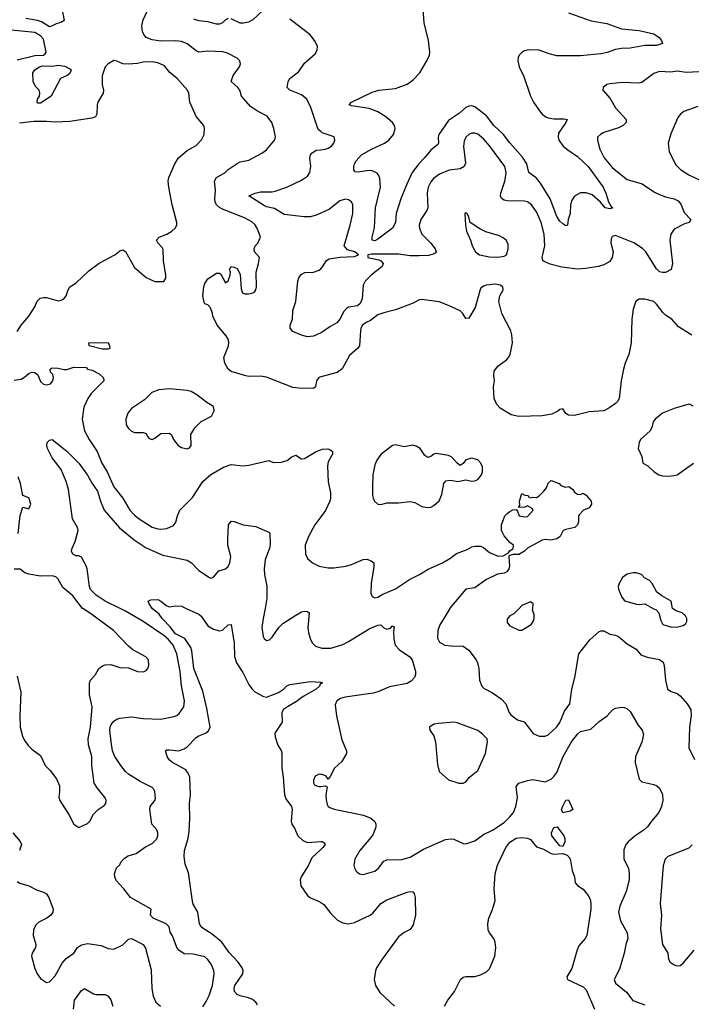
# Model space of a CAD drawing. Header units: inches. Extents: x 2001573 to 2220545, y 644482 to 846830.
# Tile 354 of 656: x 2077948 to 2082527, y 737302 to 744011. Entities that reach past the tile are written whole.
import ezdxf

# ---------------------------------------------------------------- set-up
doc = ezdxf.new("R2010")
doc.units = ezdxf.units.IN
doc.header["$MEASUREMENT"] = 0
for name, color, linetype in [('C0773', 7, 'Continuous'), ('C0774', 7, 'Continuous'), ('C0783', 7, 'Continuous'), ('C0784', 7, 'Continuous')]:
    doc.layers.add(name, color=color, linetype=linetype)

msp = doc.modelspace()

# ---------------------------------------------------------------- linework, layer by layer
at = {"layer": 'C0773', "color": 5}
for points, elevation in [([(2077930, 739538.9), (2077956.2, 739430), (2077947.9, 739267.9), (2077951.6, 739190), (2077965.7, 739130), (2077979.9, 739099.9), (2078005.2, 739065.2), (2078030, 739041.3), (2078090, 738998), (2078120.3, 738930), (2078155.8, 738895.8), (2078199.1, 738839.1), (2078218, 738790), (2078219.3, 738750), (2078214.4, 738714.4), (2078221, 738690), (2078284.9, 738590), (2078317.3, 738530), (2078350, 738506.8), (2078410, 738534.8), (2078425.2, 738550), (2078450, 738598), (2078482, 738630), (2078522.9, 738657.1), (2078534.5, 738670), (2078536.9, 738690), (2078529.6, 738710), (2078476.4, 738776.4), (2078456.3, 738810), (2078438.8, 738930), (2078440.2, 738990), (2078416.8, 739070), (2078413.5, 739110), (2078429.8, 739190), (2078441, 739330), (2078423.5, 739410), (2078423.1, 739490), (2078431.2, 739510), (2078464, 739550), (2078487.8, 739590), (2078511.1, 739608.9), (2078530, 739615.3), (2078570, 739616.4), (2078630, 739597.1), (2078690, 739594), (2078750, 739570.6), (2078791.6, 739568.4), (2078810, 739576), (2078821.2, 739590), (2078829.2, 739610), (2078825.2, 739650), (2078808.7, 739670), (2078718, 739718), (2078690, 739742), (2078587.8, 739850), (2078430, 739965.4), (2078378.3, 739998.3), (2078376.9, 740000)], 460), ([(2079195.2, 737284.8), (2079219.5, 737320.5), (2079238.8, 737361.2), (2079261.8, 737430), (2079274.2, 737510), (2079272, 737532), (2079255.3, 737570), (2079230, 737608), (2079210, 737626), (2079130, 737642.8), (2079070, 737645), (2079032.4, 737670), (2079019.8, 737690), (2078990, 737769.5), (2078973.9, 737793.9), (2078965.7, 737830), (2078946.3, 737850), (2078857.6, 737890), (2078838.4, 737910), (2078844, 737950), (2078703.7, 738030), (2078657.6, 738090), (2078606.2, 738146.2), (2078597, 738170), (2078595.1, 738190), (2078607.5, 738232.5), (2078630, 738253.4), (2078637.7, 738270), (2078661.3, 738298.7), (2078686.8, 738313.2), (2078742.3, 738330), (2078805.8, 738374.2), (2078850, 738397.8), (2078882.3, 738430), (2078889.7, 738450), (2078889.7, 738469.7), (2078881.6, 738490), (2078848, 738530), (2078835.8, 738630), (2078836.9, 738650), (2078868, 738690), (2078873.6, 738706.4), (2078870, 738752.3), (2078860.5, 738770), (2078850, 738778.5), (2078770, 738820.3), (2078690, 738871.2), (2078669.3, 738889.3), (2078636.4, 738930), (2078597.4, 738990), (2078581.5, 739030), (2078571, 739090), (2078563, 739170), (2078564.9, 739190), (2078572, 739208), (2078590, 739231.6), (2078610, 739246), (2078630, 739252.8), (2078710, 739260.3), (2078790, 739249.2), (2078910, 739245.4), (2078997.7, 739262.3), (2079018, 739270), (2079035.8, 739284.2), (2079066.9, 739330), (2079072, 739370), (2079051.6, 739471.7), (2079041.6, 739570), (2079019, 739690), (2078994.8, 739750), (2078960.4, 739790), (2078930, 739816), (2078790, 739911.1), (2078670, 739981.5), (2078632.4, 740000)], 440), ([(2079570, 737299.6), (2079557.4, 737317.4), (2079535.2, 737335.2), (2079507.2, 737347.1), (2079450, 737359.2), (2079430, 737367.8), (2079411.3, 737390), (2079409.2, 737410), (2079415.5, 737430), (2079468.9, 737510), (2079470.7, 737530), (2079464.6, 737550), (2079437.8, 737590), (2079375.9, 737655.9), (2079326.5, 737726.5), (2079259.7, 737779.7), (2079199.2, 737819.2), (2079186, 737830), (2079173, 737850), (2079161.3, 737930), (2079130, 737984.5), (2079124.9, 738004.9), (2079097.7, 738197.7), (2079076.4, 738256.4), (2079069.2, 738310), (2079070.9, 738350), (2079094.6, 738425.4), (2079102.4, 738477.6), (2079108.2, 738570), (2079104.6, 738670), (2079113, 738730), (2079106.6, 738850), (2079097, 738877), (2079080.4, 738900.4), (2078988.8, 738948.8), (2078967.4, 738967.4), (2078953.6, 738990), (2078942.7, 739030), (2078950, 739035.5), (2078970, 739037), (2079030, 739028.4), (2079070, 739041.8), (2079090, 739057.2), (2079150, 739120.1), (2079168.1, 739131.9), (2079215.1, 739150), (2079235.6, 739164.4), (2079245.6, 739190), (2079223.1, 739316.9), (2079195.7, 739435.7), (2079135.3, 739590), (2079121, 739710), (2079113.8, 739733.8), (2079074, 739794), (2079010, 739827.6), (2078973.6, 739873.6), (2078919.9, 739930), (2078899.6, 739959.6), (2078850, 739999.7), (2078849.8, 740000)], 420), ([(2079082.1, 740000), (2079170, 739960.5), (2079186, 739946), (2079230, 739881.3), (2079270, 739857.4), (2079310, 739848), (2079329.6, 739850.4), (2079370, 739887.3), (2079390, 739890.8), (2079410, 739762), (2079411.9, 739671.9), (2079424.9, 739630), (2079470, 739563.8), (2079510, 739480.5), (2079530, 739452.4), (2079550, 739432.2), (2079610, 739399.1), (2079630, 739394.9), (2079712.8, 739427.2), (2079747, 739450), (2079770, 739472.7), (2079790, 739481.3), (2079930, 739501.3), (2079998, 739498), (2080000, 739497.1)], 420), ([(2079620.4, 740000), (2079606.5, 739930), (2079599.5, 739870), (2079607.7, 739807.7), (2079614.4, 739794.4), (2079630, 739782), (2079650, 739785.5), (2079670, 739803), (2079714.3, 739870), (2079742.6, 739897.4), (2079830, 739954.6), (2079870, 739975.3), (2079890, 739980.4), (2079910, 739979.1), (2079920.7, 739970), (2079913, 739867), (2079916.1, 739836.1), (2079930, 739787.3), (2079943.4, 739763.4), (2079963.4, 739743.4), (2080000, 739731)], 440), ([(2080000, 739485.6), (2079996.3, 739483.7), (2079992.4, 739470), (2079970, 739448.9), (2079880.8, 739399.2), (2079835.2, 739364.8), (2079772.7, 739330), (2079747.2, 739310), (2079735.4, 739290), (2079736.3, 739223.7), (2079688, 739150), (2079690, 739124.7), (2079707.1, 739067.1), (2079730, 739031), (2079734.9, 739014.9), (2079734.1, 738914.1), (2079744.9, 738850), (2079752.1, 738730), (2079761.9, 738701.9), (2079800.5, 738650), (2079806.4, 738630), (2079799.3, 738550), (2079803.6, 738530), (2079821.6, 738501.6), (2079843.5, 738450), (2079877.5, 738417.5), (2079910, 738404.7), (2080000, 738411)], 420), ([(2080000, 738869.1), (2079990, 738869.9), (2079962.8, 738857.2), (2079951.3, 738830), (2079951.7, 738811.7), (2079958, 738798), (2079970.8, 738790.8), (2079990, 738785.3), (2080000, 738786.6)], 440), ([(2077901.6, 738470), (2077951.1, 738411.1), (2077958.9, 738390), (2077945.7, 738350)], 440), ([(2080000, 738356.5), (2079939.5, 738300.5), (2079914.7, 738245.3), (2079866, 738170), (2079859.6, 738150), (2079864.9, 738110), (2079910, 738043.7), (2079930, 738026.9), (2079985.3, 738005.3), (2080000, 737995.7)], 420), ([(2077930, 738139.1), (2077948.5, 738128.5), (2078010, 738108.8), (2078062, 738082), (2078110, 738066.7), (2078130, 738054.9), (2078146.7, 738030), (2078175.3, 737950), (2078174, 737930), (2078161.1, 737910), (2078132.7, 737890), (2078077.2, 737862.8), (2078057, 737843), (2078041.3, 737810), (2078040.3, 737770), (2078058.6, 737710), (2078055.8, 737690), (2078033.1, 737650), (2078029.2, 737630), (2078050, 737546.8), (2078066.7, 737510), (2078090, 737477.3), (2078130, 737450.7), (2078150, 737454.8), (2078190, 737495.5), (2078238.1, 737581.9), (2078264.7, 737615.3), (2078316.2, 737650), (2078340.7, 737690), (2078370, 737707.6), (2078410, 737716), (2078502.6, 737702.6), (2078550, 737683.1), (2078590, 737678.8), (2078650, 737707.3), (2078690, 737744.9), (2078710, 737750.7), (2078790, 737710.7), (2078805.1, 737685.1), (2078843.7, 737536.3), (2078849, 737410), (2078857, 737357), (2078875.9, 737315.9), (2078908.6, 737288.6)], 440), ([(2078314.4, 737270), (2078322.2, 737330), (2078370, 737396.5), (2078390, 737408.7), (2078450, 737372.8), (2078470, 737368.1), (2078530, 737368.9), (2078550, 737357), (2078570, 737332.4), (2078583.5, 737290)], 420)]:
    msp.add_lwpolyline(points, dxfattribs=dict(at, elevation=elevation))
at = {"layer": 'C0774', "color": 5}
for points, elevation in [([(2079643.8, 744110), (2079536.9, 744010), (2079506.7, 743993.3), (2079473.3, 743986.7), (2079450, 743987.7), (2079390, 744016)], 440), ([(2078235.8, 744090), (2078250, 744006.3), (2078228.2, 743991.8), (2078196.1, 743983.9), (2078170, 743968.4), (2078150, 743963.5), (2078096.2, 743996.3), (2078070, 744005.5), (2077990, 744018.7)], 460), ([(2080000, 741577.1), (2079986.6, 741573.4), (2079970.5, 741550), (2079963.8, 741510), (2079950, 741498.7), (2079850, 741499.4), (2079810, 741504.8), (2079630, 741575.2), (2079590, 741582.9), (2079510, 741580.6), (2079490, 741583.9), (2079390, 741613.2), (2079368.8, 741628.8), (2079345.2, 741670), (2079339.4, 741710), (2079371.2, 741790), (2079374.3, 741810), (2079371.1, 741830), (2079356.4, 741856.4), (2079294, 741930), (2079264, 741990), (2079262, 742010), (2079248.9, 742048.9), (2079230, 742068), (2079210, 742075.3), (2079204.8, 742084.8), (2079196.4, 742130), (2079202.8, 742190), (2079210, 742214.6), (2079230, 742245.8), (2079290, 742284.4), (2079310, 742284), (2079318, 742278), (2079350, 742218), (2079370, 742231.3), (2079383.7, 742270), (2079385.2, 742290), (2079379, 742310), (2079390, 742330.4), (2079410, 742326), (2079430, 742314.8), (2079450, 742278), (2079457.3, 742177.3), (2079467.7, 742150), (2079483.6, 742143.6), (2079510, 742143.2), (2079537.2, 742150), (2079550, 742158), (2079558.7, 742170), (2079562, 742190), (2079560.5, 742290), (2079576.4, 742350), (2079581.6, 742390), (2079549.2, 742430), (2079546.6, 742450), (2079552.7, 742470), (2079571.1, 742488.9), (2079589.7, 742530), (2079566.9, 742590), (2079550, 742614.7), (2079530, 742633.7), (2079480.6, 742660.6), (2079330, 742720.2), (2079310, 742730.5), (2079289, 742749), (2079279.3, 742770), (2079277.2, 742790), (2079283.5, 742850), (2079275.6, 742910), (2079290, 742936.5), (2079349.5, 742970), (2079369.5, 742990), (2079430, 743032.4), (2079450, 743042.8), (2079510, 743052.9), (2079598.4, 743101.6), (2079630, 743123.8), (2079687.8, 743192.2), (2079692.5, 743212.5), (2079680.5, 743270), (2079666.4, 743310), (2079634.9, 743354.9), (2079570, 743387.2), (2079520.6, 743420.6), (2079460.7, 743490), (2079448, 743530), (2079434.7, 743550), (2079389.7, 743589.7), (2079403.5, 743630), (2079445.1, 743690), (2079454, 743710), (2079447.6, 743730), (2079429.5, 743750), (2079363.9, 743783.9), (2079332.2, 743792.2), (2079230, 743796.1), (2079170, 743789.7), (2079150, 743798.3), (2079090, 743847.7), (2079050, 743862), (2079010, 743867.9), (2078910, 743864.3), (2078850, 743875), (2078810.6, 743890.6), (2078793.3, 743910), (2078785.3, 743930), (2078779.8, 743970), (2078789.1, 744010.9), (2078830, 744099.1)], 460), ([(2079370, 744018.6), (2079350.7, 744009.3), (2079330, 743989.8), (2079310, 743981), (2079290, 743979.8), (2079230, 743997.2), (2079170, 744003.7), (2079133.8, 744013.8)], 440), ([(2080000, 743248.7), (2079983.6, 743263.6), (2079932.4, 743412.4), (2079904.4, 743470), (2079870, 743498.2), (2079789.4, 743530), (2079771.5, 743550), (2079779.1, 743590), (2079789.8, 743610.2), (2079850, 743658.4), (2079890, 743714), (2079962, 743778), (2079976.6, 743803.4), (2079976.9, 743830), (2079958, 743870), (2079927, 743907), (2079790, 744014.7)], 440), ([(2077930, 743736.9), (2078050, 743766.1), (2078110.7, 743769.3), (2078122.3, 743777.7), (2078129, 743791), (2078110, 743879.1), (2078090, 743902.2), (2078050, 743922.8), (2077870, 743942.7)], 480), ([(2077930, 741886.7), (2077958, 741930), (2078009.8, 741990), (2078050, 742054.9), (2078067.2, 742092.8), (2078087.1, 742112.9), (2078110, 742118.8), (2078130, 742117.2), (2078210, 742096.3), (2078230, 742100.2), (2078247.8, 742110), (2078264, 742130), (2078277.6, 742170), (2078290, 742190.5), (2078330, 742216.3), (2078420.1, 742299.9), (2078490, 742353), (2078597.2, 742410), (2078630, 742437.3), (2078650, 742442), (2078670, 742430.6), (2078730, 742322), (2078810, 742254.9), (2078870, 742228), (2078930, 742226.8), (2078943.7, 742250), (2078945.1, 742270), (2078928, 742368), (2078925.6, 742445.6), (2078918.8, 742458.8), (2078889.5, 742490), (2078879.3, 742510), (2078899.3, 742530), (2078950, 742548.9), (2078985.6, 742570), (2079007.6, 742590), (2079018.4, 742610), (2079018.7, 742630), (2078986.6, 742750), (2078963.9, 742870), (2078960.4, 742910), (2078964.4, 742935.6), (2079005.4, 743030), (2079029.9, 743070.1), (2079090, 743120.3), (2079150, 743154.9), (2079188.2, 743191.8), (2079205.6, 743230), (2079207.8, 743270), (2079203.6, 743290), (2079151, 743351), (2079108.3, 743450), (2079101.1, 743510), (2079091.7, 743531.7), (2079022.4, 743610), (2078972.4, 743652.4), (2078935.8, 743695.8), (2078890, 743716.8), (2078850, 743724.2), (2078790, 743721.7), (2078750, 743712.2), (2078687.9, 743707.9), (2078650, 743709.4), (2078610, 743729.2), (2078590, 743733.2), (2078550, 743709.3), (2078530, 743689.2), (2078510.3, 743629.7), (2078510.2, 743570), (2078519.6, 743530), (2078516.5, 743510), (2078480.2, 743450), (2078474.9, 743430), (2078473.4, 743366.6), (2078463.8, 743350), (2078440, 743340), (2078290, 743317.8), (2078190, 743312.7), (2078130, 743318.5), (2078043.1, 743316.9), (2077945.6, 743305.6)], 480), ([(2080000, 742693), (2079970, 742678.6), (2079930, 742669), (2079888.2, 742668.2), (2079750, 742683.9), (2079684, 742724), (2079630, 742737.1), (2079610, 742746.3), (2079509.2, 742810), (2079552.7, 742830), (2079590, 742838.4), (2079670, 742838.5), (2079690, 742842.3), (2079770, 742869.4), (2079870, 742916.9), (2079910, 742945.8), (2079926.8, 742970), (2079933.5, 743010), (2079925.4, 743070), (2079929.7, 743090), (2079938.5, 743101.5), (2079970, 743122), (2080000, 743125.3)], 440), ([(2080000, 741878.3), (2079950, 741854.3), (2079910, 741851.2), (2079870, 741861.3), (2079810, 741887.3), (2079792.7, 741910), (2079792.7, 741930), (2079807, 741970), (2079809.3, 742030), (2079829.2, 742090), (2079844, 742230), (2079850, 742252), (2079865.6, 742274.4), (2079892.3, 742287.7), (2079950, 742291.4), (2079990, 742305.5), (2080000, 742314.7)], 440), ([(2077910, 741556), (2077957.9, 741562.1), (2077983, 741577), (2078010, 741601.3), (2078030, 741608.4), (2078050, 741608), (2078070.6, 741590.6), (2078090, 741546), (2078110, 741527.7), (2078130, 741524), (2078158, 741530), (2078174, 741550), (2078179, 741570), (2078172.9, 741592.9), (2078158, 741610), (2078155.3, 741630), (2078170, 741638.8), (2078210, 741637.3), (2078247.5, 741627.5), (2078270, 741626.8), (2078317.2, 741642.8), (2078402, 741642), (2078411, 741630), (2078442.3, 741622.3), (2078490, 741599), (2078519.5, 741570), (2078521.1, 741550), (2078435.3, 741464.7), (2078411.7, 741430), (2078384.6, 741370), (2078372.7, 741290), (2078389, 741210), (2078422, 741150), (2078475, 741070), (2078507.9, 740990), (2078543, 740930), (2078590, 740828.8), (2078650.8, 740750.8), (2078698.5, 740670), (2078730, 740635.6), (2078761.3, 740610), (2078850, 740553.1), (2078890, 740541.1), (2078910, 740538.7), (2078950, 740543.8), (2078996.3, 740563.7), (2079013.3, 740586.7), (2079022.9, 740630), (2079039.5, 740670), (2079124.9, 740755.1), (2079196.4, 740863.6), (2079250, 740911.2), (2079338, 740962), (2079390, 740980.3), (2079470, 740971.6), (2079510, 740975.6), (2079646.8, 741006.8), (2079674.8, 740994.8), (2079730, 740997.1), (2079771.4, 741008.6), (2079799, 741030), (2079830, 741042.8), (2079870, 741018.8), (2079890, 741020.5), (2079970, 741067.9), (2080000, 741081.1)], 460), ([(2078632.4, 740000), (2078530.8, 740050), (2078468.9, 740090), (2078430, 740127.9), (2078422.5, 740150), (2078408.7, 740268.7), (2078401.3, 740290), (2078370, 740349), (2078350, 740357.2), (2078330, 740358), (2078310, 740369.4), (2078302, 740390), (2078305.1, 740410), (2078325.3, 740454.7), (2078346.6, 740530), (2078340.7, 740550), (2078308.3, 740610), (2078281.4, 740810), (2078265.6, 740865.6), (2078230, 740946), (2078170, 741026.6), (2078138, 741090), (2078132.7, 741110), (2078134, 741130), (2078150, 741146), (2078169.7, 741150.3), (2078270, 741071.3), (2078350, 740988.5), (2078410, 740907.2), (2078442.5, 740850), (2078478.9, 740798.9), (2078497.6, 740730), (2078524.5, 740670), (2078628.3, 740548.3), (2078727.7, 740467.7), (2078810, 740411.5), (2078922.9, 740362.9), (2079089.2, 740329.2), (2079119.3, 740310), (2079170, 740258), (2079241, 740210), (2079250, 740206.4), (2079270, 740213.4), (2079304.4, 740255.6), (2079350, 740270.4), (2079370, 740286), (2079381, 740310), (2079387.3, 740352.7), (2079366.8, 740430), (2079365.9, 740474.1), (2079372, 740570), (2079390, 740594), (2079410, 740593), (2079470.3, 740570.3), (2079557.6, 740557.6), (2079650, 740516), (2079654, 740510), (2079654.7, 740434.7), (2079650.2, 740410), (2079621.5, 740330), (2079614.9, 740270), (2079616.9, 740230), (2079632.1, 740152.1), (2079633.6, 740066.4), (2079620.4, 740000)], 440), ([(2077937.3, 740510), (2077950, 740632), (2077969.4, 740690), (2078010, 740678), (2078023.7, 740710), (2078010, 740752.7), (2077970, 740769), (2077953.3, 740850), (2077936.7, 740896.7)], 460), ([(2080000, 740623.6), (2079958.9, 740570), (2079916.5, 740490), (2079894, 740430), (2079895.5, 740370), (2079910, 740340.7), (2079942.8, 740310), (2079990, 740288.4), (2080000, 740286.3)], 460), ([(2078376.9, 740000), (2078310, 740086.2), (2078241.9, 740141.9), (2078210, 740198), (2078193.8, 740213.8), (2078170, 740222.2), (2078090, 740220.2), (2078010, 740232.6), (2077982.3, 740242.3), (2077950, 740266.9), (2077910, 740266.5)], 460), ([(2078849.8, 740000), (2078829.7, 740030), (2078823.7, 740050), (2078841, 740059), (2078890, 740060.3), (2078910.6, 740050), (2078950, 740018), (2078970, 740010.8), (2079010, 740018), (2079050, 740014.4), (2079082.1, 740000)], 420)]:
    msp.add_lwpolyline(points, dxfattribs=dict(at, elevation=elevation))
for points, elevation in [([(2078070, 743442), (2078066.6, 743450), (2078069.7, 743470.3), (2078082.7, 743490), (2078086, 743510), (2078081.2, 743530), (2078056.4, 743556.4), (2078039.7, 743590), (2078038.3, 743650), (2078051.1, 743670), (2078081.7, 743690), (2078104, 743696), (2078170, 743694.7), (2078210, 743701.9), (2078255.3, 743695.3), (2078294.1, 743674.1), (2078298, 743670), (2078290, 743643.7), (2078270.8, 743630), (2078226, 743610), (2078162, 743490), (2078090, 743442.7)], 460), ([(2078510, 741766), (2078422, 741790), (2078418, 741810), (2078550, 741810.6), (2078560.7, 741790), (2078562.8, 741770), (2078550, 741766)], 460), ([(2078970, 741496.9), (2078896, 741490), (2078848.8, 741471.2), (2078798.3, 741421.7), (2078710, 741361.2), (2078684, 741330), (2078670.7, 741290), (2078674, 741250), (2078690, 741226), (2078710, 741206.8), (2078730, 741197.3), (2078790, 741198), (2078810, 741192), (2078818, 741170), (2078830, 741158), (2078850, 741151), (2078870, 741158.8), (2078910, 741190.8), (2078970, 741194), (2078982, 741182), (2078997, 741150), (2079027.2, 741110), (2079050, 741095.2), (2079090, 741086), (2079105.5, 741094.5), (2079116.5, 741110), (2079115.3, 741184.7), (2079142, 741230), (2079186, 741274), (2079255.3, 741310), (2079273.6, 741346.4), (2079270, 741375.3), (2079223.2, 741403.2), (2079155.9, 741455.9), (2079116.6, 741476.6), (2079090, 741483.7)], 480)]:
    msp.add_lwpolyline(points, close=True, dxfattribs=dict(at, elevation=elevation))
at = {"layer": 'C0783', "color": 5}
for points, elevation in [([(2080879.2, 740000), (2080840.3, 739930), (2080811.2, 739888.8), (2080798.3, 739850), (2080797.2, 739797.2), (2080810.5, 739770), (2080846.8, 739750), (2080890, 739743.6), (2080970, 739743.1), (2081010, 739715.8), (2081059.5, 739650), (2081068.4, 739630), (2081078, 739590), (2081083, 739510), (2081099.1, 739470), (2081114.9, 739454.9), (2081170, 739424.4), (2081230, 739383.1), (2081261.1, 739350), (2081284.2, 739290), (2081295.2, 739275.3), (2081340.9, 739240.9), (2081387.9, 739227.9), (2081447.9, 739147.9), (2081490, 739128.9), (2081530, 739130.3), (2081550, 739138.7), (2081610, 739191.7), (2081630, 739221.3), (2081661.1, 739298.9), (2081698.5, 739350), (2081712.4, 739450), (2081732.1, 739530), (2081759.3, 739690), (2081834, 739786), (2081897.6, 739842.4), (2081910, 739848), (2081930, 739846.4), (2081970, 739823.7), (2082010, 739816.5), (2082030, 739807.4), (2082090, 739758.9), (2082150, 739721.6), (2082183.5, 739683.5), (2082226.5, 739666.5), (2082310, 739650.7), (2082333.5, 739633.5), (2082341.9, 739610), (2082350.1, 739510.1), (2082365.2, 739450), (2082390, 739434.6), (2082430, 739420.2), (2082450, 739405), (2082498.7, 739350), (2082524.2, 739310), (2082525.7, 739270), (2082513.1, 739190), (2082510.4, 739050.4), (2082548.2, 738970)], 460), ([(2081352.7, 740000), (2081317.5, 739962.5), (2081290, 739948.7), (2081270, 739926), (2081270, 739904.7), (2081290, 739881), (2081350, 739851.3), (2081370, 739851), (2081390, 739862), (2081435.1, 739890), (2081449.3, 739910), (2081455.1, 739930), (2081455.5, 739955.5), (2081444, 739990), (2081445.2, 740000)], 480), ([(2082267.3, 740000), (2082286, 739990), (2082304, 739970), (2082318, 739918), (2082332, 739890), (2082390.9, 739870.9), (2082434.8, 739874.8), (2082470, 739884), (2082490, 739896), (2082497, 739910), (2082495.6, 739930), (2082486.6, 739950), (2082464, 739970), (2082422.9, 739982.9), (2082398, 739998), (2082397.7, 740000)], 480), ([(2080000, 739731), (2080008.2, 739728.2), (2080070, 739729.3), (2080150, 739754.5), (2080190, 739774), (2080330, 739859.8), (2080390, 739885.3), (2080410, 739888.2), (2080430, 739867.7), (2080450, 739859.1), (2080475.1, 739864.9), (2080490, 739881), (2080496.8, 739876.8), (2080501, 739870), (2080495.9, 739844.1), (2080498.4, 739790), (2080507.7, 739750), (2080537.7, 739717.7), (2080606.8, 739670), (2080623, 739650), (2080645.5, 739570), (2080645.5, 739550), (2080639.1, 739530), (2080616.7, 739503.3), (2080590, 739487.6), (2080470, 739464.7), (2080390, 739431.6), (2080356.9, 739423.1), (2080165.5, 739394.5), (2080135.2, 739384.9), (2080109.6, 739370.4), (2080097.7, 739342.3), (2080106.8, 739266.8), (2080144.9, 739104.9), (2080176.3, 739030), (2080175.5, 739010), (2080144, 738956), (2080093.4, 738910), (2080065.1, 738854.9), (2080050, 738837.2), (2080036.4, 738856.4), (2080010, 738868.2), (2080000, 738869.1)], 440), ([(2080000, 739497.1), (2080011.6, 739491.6), (2080000, 739485.6)], 420), ([(2080000, 738786.6), (2080030.4, 738790.4), (2080044.7, 738784.7), (2080034.9, 738730), (2080036, 738696), (2080043.4, 738663.4), (2080050.4, 738650.4), (2080062, 738642), (2080091.8, 738631.8), (2080291.5, 738591.6), (2080340.7, 738570), (2080370, 738546.8), (2080376.5, 738530), (2080376.5, 738510), (2080357.6, 738462.4), (2080342.2, 738437.8), (2080266.4, 738350), (2080233.4, 738290), (2080226, 738250), (2080230, 738232), (2080240.7, 738210), (2080264.7, 738190), (2080290, 738186), (2080370, 738210.4), (2080394.7, 738230), (2080430, 738278), (2080450, 738287), (2080551.9, 738288.1), (2080610, 738303.6), (2080701.8, 738358.2), (2080850, 738424.6), (2080890, 738430.3), (2080907.2, 738427.2), (2080970, 738397.3), (2080990, 738395.5), (2081050, 738416.5), (2081110, 738458.7), (2081170, 738488.8), (2081250, 738540.8), (2081290, 738578.7), (2081313.3, 738610), (2081329.8, 738650), (2081341, 738710), (2081333.1, 738786.9), (2081350, 738808.2), (2081410, 738827), (2081447.2, 738832.8), (2081530, 738818), (2081570, 738836.5), (2081590, 738854.3), (2081610, 738881.1), (2081653.7, 738990), (2081709.1, 739090.9), (2081750, 739142.9), (2081770, 739161), (2081842.3, 739177.7), (2081897.6, 739230), (2081952.5, 739267.5), (2081990, 739307.7), (2082010, 739320.7), (2082050, 739327.7), (2082070, 739325.5), (2082090, 739316.3), (2082110, 739296.3), (2082163.9, 739203.9), (2082190.5, 739170), (2082199.5, 739139.5), (2082188.2, 739088.2), (2082145.2, 738990), (2082144.5, 738950), (2082170, 738836), (2082190, 738818.4), (2082270, 738799.6), (2082291, 738791), (2082310, 738775.8), (2082330, 738731), (2082332.4, 738690), (2082323.7, 738650), (2082304.2, 738610), (2082254, 738550), (2082228.6, 738511.4), (2082204.6, 738490), (2082142.6, 738450), (2082095.3, 738410), (2082079.5, 738390), (2082065.4, 738354.6), (2082067, 738290), (2082097.7, 738230), (2082103.8, 738190), (2082102.9, 738150), (2082083.2, 738070), (2082038.7, 737970), (2082030.3, 737930), (2082044.2, 737870), (2082088.4, 737790), (2082092.9, 737750), (2082079, 737710), (2082069.2, 737650), (2082037.9, 737542.1), (2082000.3, 737470), (2082010, 737446), (2082084.5, 737384.5), (2082127.8, 737327.8), (2082210, 737299.6)], 440), ([(2080000, 738411), (2080010, 738411.7), (2080022.8, 738402.8), (2080030.3, 738390.3), (2080014.6, 738370), (2080000, 738356.5)], 420), ([(2080844, 737290), (2080866, 737330), (2080912.3, 737390), (2080952.6, 737470), (2080970, 737486.3), (2080988.2, 737491.8), (2081050, 737492.6), (2081090, 737502.8), (2081130, 737523.1), (2081150, 737544.4), (2081187.9, 737630), (2081194.8, 737690), (2081190, 737725.2), (2081180.3, 737750), (2081149.9, 737789.9), (2081140.8, 737810), (2081138.9, 737850), (2081145.6, 737890), (2081170, 737947.3), (2081188.9, 738010), (2081181.4, 738090), (2081189.9, 738190), (2081206, 738250), (2081260.9, 738370), (2081290, 738407.1), (2081333.5, 738433.5), (2081370, 738438.3), (2081410, 738434.9), (2081430, 738424.4), (2081470, 738375.5), (2081518.7, 738358.7), (2081570, 738329.4), (2081590, 738325.4), (2081650, 738328.9), (2081679.2, 738319.2), (2081697.2, 738297.2), (2081702.4, 738282.4), (2081714.2, 738214.2), (2081729, 738170), (2081735.8, 738130), (2081750, 738110.5), (2081790, 738085.7), (2081824.1, 738044.1), (2081837.5, 738017.5), (2081842.5, 737990), (2081840.6, 737950), (2081813.1, 737770), (2081803.3, 737750), (2081760.6, 737699.4), (2081747.6, 737672.4), (2081712.9, 737547.1), (2081679, 737490), (2081682.6, 737470), (2081790, 737420.9), (2081810, 737399.7), (2081865.8, 737270)], 420), ([(2082531.6, 738388.4), (2082510, 738366), (2082366.8, 738310), (2082348.8, 738291.2), (2082334.2, 738245.8), (2082314.3, 737990), (2082323.1, 737910), (2082316.4, 737816.4), (2082330.4, 737710.4), (2082367.3, 737650), (2082370.7, 737610), (2082382.8, 737590), (2082410, 737570.7), (2082430, 737564), (2082450, 737566.8), (2082470, 737582.8), (2082545.1, 737670)], 460), ([(2080000, 737995.7), (2080021.7, 737981.7), (2080070, 737921.6), (2080115.2, 737875.2), (2080150, 737857.4), (2080190, 737850.3), (2080230, 737858.7), (2080338, 737910), (2080355.8, 737924.2), (2080410, 737989), (2080450, 738015), (2080590, 738066.4), (2080610, 738070.4), (2080628, 738068), (2080637.3, 738057.3), (2080643.1, 738030), (2080646, 737910), (2080630, 737843.7), (2080609.2, 737810.8), (2080570, 737791.9), (2080530, 737762.6), (2080418.3, 737610), (2080380.2, 737550), (2080372.7, 737530), (2080364.9, 737470), (2080372.4, 737430), (2080402.2, 737382.2), (2080502, 737290)], 420)]:
    msp.add_lwpolyline(points, dxfattribs=dict(at, elevation=elevation))
for points, elevation in [([(2080910, 739223.7), (2080803.5, 739216.5), (2080774, 739210), (2080750, 739198), (2080742, 739190), (2080744.7, 739170), (2080770, 739132), (2080783, 739090), (2080796.1, 738936.1), (2080808.2, 738888.2), (2080870.8, 738830.8), (2080942, 738810), (2080970, 738808), (2080990, 738818.8), (2081013.2, 738850), (2081070, 738896), (2081123.7, 739010), (2081138, 739090), (2081135.1, 739110), (2081103.8, 739143.8), (2081070, 739167.6), (2080930, 739219.5)], 460), ([(2081650, 738607.6), (2081641.7, 738630), (2081650, 738653), (2081670, 738692.7), (2081690, 738695.5), (2081718, 738630), (2081701.4, 738618.6)], 420), ([(2081650, 738378), (2081630, 738382), (2081576, 738450), (2081574, 738470), (2081590, 738507.7), (2081611.3, 738511.3), (2081657.3, 738450), (2081664.7, 738430), (2081664.7, 738410)], 420)]:
    msp.add_lwpolyline(points, close=True, dxfattribs=dict(at, elevation=elevation))
at = {"layer": 'C0784', "color": 5}
for points, elevation in [([(2081690, 744057.6), (2081844.5, 744004.5), (2081950, 743985.5), (2082050, 743948.8), (2082170, 743938.2), (2082270, 743915.2), (2082306.4, 743890), (2082323.8, 743870), (2082330.6, 743850), (2082290, 743835.1), (2082210, 743836), (2082110, 743818.2), (2082050, 743815.5), (2082010, 743807.8), (2081952.7, 743787.3), (2081910, 743777.5), (2081770, 743765), (2081610, 743763.9), (2081557.9, 743777.9), (2081490, 743803.5), (2081413.8, 743806.2), (2081390, 743799.7), (2081371.5, 743788.5), (2081352.7, 743770), (2081346.3, 743753.7), (2081344.2, 743730), (2081351.8, 743690), (2081383.8, 743623.8), (2081430.3, 743490), (2081451.4, 743450), (2081491.3, 743390), (2081510, 743368.4), (2081534.9, 743350), (2081550, 743342.7), (2081590, 743335), (2081656.5, 743336.5), (2081680.5, 743330), (2081671.6, 743310), (2081621.5, 743238.5), (2081618.7, 743210), (2081624.4, 743190), (2081653.8, 743150), (2081683.9, 743123.9), (2081750, 743079.8), (2081823.7, 743010), (2081925.5, 742870), (2081944.6, 742830), (2081961, 742770), (2081979.1, 742739.1), (2081990.8, 742729.2), (2081970, 742722.9), (2081939.3, 742730), (2081908, 742767.9), (2081850, 742816.9), (2081810, 742831.3), (2081770, 742831.2), (2081730, 742807.8), (2081710, 742776), (2081703.6, 742750), (2081701.1, 742690), (2081687.7, 742650), (2081682, 742610), (2081670, 742606), (2081650, 742619.3), (2081630, 742638.4), (2081610, 742669.6), (2081564.5, 742790), (2081498, 742898), (2081470, 742932), (2081419.7, 742970), (2081404.9, 743030), (2081375.3, 743075.3), (2081290, 743171.6), (2081245.2, 743230), (2081180.5, 743290), (2081130, 743356.9), (2081050, 743418.3), (2081030, 743424.5), (2081010, 743422.9), (2080990, 743413.4), (2080945.3, 743374.7), (2080870, 743323.7), (2080806, 743230), (2080800.1, 743210), (2080802.2, 743170), (2080798.4, 743161.6), (2080750, 743122.9), (2080708.4, 743070), (2080669.6, 743030), (2080624.4, 742970), (2080586.1, 742890), (2080546, 742790), (2080514.5, 742690), (2080510, 742629), (2080490.3, 742590), (2080390, 742514.6), (2080370, 742503.5), (2080350, 742509.4), (2080349.8, 742530), (2080366.9, 742593.1), (2080374.4, 742730), (2080408.3, 742870), (2080404.1, 742930), (2080396.8, 742950), (2080384.7, 742964.7), (2080350, 742980.9), (2080330, 742984.2), (2080252.8, 742972.8), (2080235.1, 742975.1), (2080226.3, 742986.3), (2080226.6, 743010), (2080230.9, 743030), (2080241.8, 743050), (2080278.5, 743090), (2080345.1, 743130), (2080434.3, 743170), (2080464.2, 743190), (2080495.2, 743230), (2080507.3, 743270), (2080503.2, 743290), (2080490, 743310.7), (2080443.1, 743350), (2080390, 743384.1), (2080330, 743407.1), (2080210, 743423.5), (2080193.2, 743430), (2080209.4, 743450), (2080350, 743516.5), (2080395.3, 743530), (2080510, 743542.8), (2080590, 743571.4), (2080630, 743600.3), (2080675.1, 743650), (2080723.8, 743730), (2080741.5, 743770), (2080744.5, 743790), (2080735.2, 743870), (2080705.2, 743990), (2080695.8, 744115.8)], 420), ([(2082710, 743662.7), (2082491.8, 743651.8), (2082430, 743659.7), (2082386.1, 743653.9), (2082310, 743657.2), (2082270, 743643.5), (2082190, 743582.4), (2082170, 743578.2), (2082056.9, 743583.1), (2081970, 743574.5), (2081950, 743569.2), (2081926, 743550), (2081922.8, 743530), (2081974.3, 743474.3), (2082010.4, 743410), (2082081.6, 743330), (2082081.6, 743310), (2082061.6, 743290), (2082030, 743274.5), (2081930, 743241.6), (2081906.8, 743230), (2081888, 743210), (2081886, 743190), (2081902, 743130), (2081933.4, 743070), (2081990, 743002), (2082090, 742923.2), (2082191.7, 742891.7), (2082275.9, 742835.9), (2082310, 742820.2), (2082350, 742804.6), (2082410, 742790.9), (2082437.9, 742777.9), (2082455.1, 742755.1), (2082478.2, 742698.2), (2082523.1, 742650), (2082511, 742630), (2082479, 742621), (2082410, 742583.5), (2082386.5, 742550), (2082379.3, 742510), (2082397.2, 742350), (2082390.3, 742310), (2082350.9, 742289.1), (2082330, 742287.6), (2082310, 742294.2), (2082290, 742313.5), (2082215.9, 742430), (2082192.7, 742452.7), (2082134.3, 742490), (2082010, 742541.3), (2081985.8, 742534.2), (2081979.9, 742520.1), (2081978.7, 742490), (2081992.7, 742430), (2081987, 742390), (2081970, 742362.9), (2081930, 742341.1), (2081894.8, 742330), (2081804.9, 742315.1), (2081750, 742312.2), (2081644.9, 742324.9), (2081565, 742345), (2081523.5, 742363.5), (2081515.1, 742370), (2081508.9, 742390), (2081527.1, 742470), (2081524, 742550), (2081502.6, 742630), (2081470, 742701.3), (2081438, 742750), (2081410, 742770.8), (2081390, 742775.3), (2081270, 742777.3), (2081250, 742781.6), (2081232.5, 742792.5), (2081226, 742810), (2081227.4, 742830), (2081255, 742910), (2081262, 742950), (2081263.5, 742970), (2081254.6, 743010), (2081153.5, 743150), (2081110, 743199.8), (2081070, 743232), (2081050, 743239.1), (2081030, 743238.3), (2081010, 743228), (2080990.4, 743210), (2080976.9, 743183.1), (2080972.6, 743147.4), (2080987.1, 743032.9), (2080978.9, 743010), (2080950, 742995.5), (2080874.7, 742985.3), (2080810, 742958.8), (2080768, 742930), (2080750, 742906.6), (2080732.7, 742870), (2080724.8, 742830), (2080731.1, 742730), (2080723.2, 742710), (2080683.2, 742650), (2080671.4, 742610), (2080673.8, 742590), (2080690.2, 742550), (2080750, 742489.1), (2080781.3, 742450), (2080787, 742430), (2080779.5, 742420.5), (2080767.3, 742412.7), (2080734.9, 742405.1), (2080670, 742401.9), (2080610, 742403), (2080530, 742413.2), (2080346.4, 742413.6), (2080320.2, 742410), (2080320.2, 742390), (2080395.3, 742375.3), (2080409.2, 742369.2), (2080426.7, 742350), (2080419.5, 742330), (2080343.7, 742270), (2080302.6, 742230), (2080290, 742202), (2080282.2, 742110), (2080270, 742076.9), (2080250, 742061.7), (2080190, 742052.6), (2080175.8, 742044.2), (2080157.6, 742022.4), (2080130, 741969.7), (2080110, 741945.6), (2080061.2, 741918.8), (2080010, 741883.1), (2080000, 741878.3)], 440), ([(2082570, 743420.5), (2082474.7, 743385.3), (2082452.9, 743367.1), (2082435.4, 743344.6), (2082387.1, 743232.9), (2082368.7, 743170), (2082375.3, 743110), (2082421.6, 743021.6), (2082452.7, 742990), (2082510, 742953.4), (2082610, 742907.4)], 460), ([(2080000, 743125.3), (2080030, 743128.7), (2080050, 743135.5), (2080072.7, 743150), (2080089.2, 743170), (2080097.2, 743190), (2080091.9, 743211.9), (2080010, 743239.6), (2080000, 743248.7)], 440), ([(2080000, 742314.7), (2080013.2, 742326.8), (2080039.4, 742370), (2080058.2, 742381.8), (2080130, 742393.7), (2080230, 742397), (2080256.8, 742410), (2080233.6, 742430), (2080183.5, 742443.5), (2080159.2, 742470), (2080201.6, 742610), (2080219.3, 742690), (2080218.9, 742750), (2080209.6, 742770), (2080190, 742784.7), (2080168.2, 742788.2), (2080130, 742777.4), (2080058.9, 742721.1), (2080000, 742693)], 440), ([(2082530, 741861.6), (2082438.6, 741918.6), (2082394.5, 741970), (2082350, 741998), (2082333.8, 742013.8), (2082290, 742072.6), (2082271.2, 742090), (2082210, 742107.1), (2082170, 742106.6), (2082147.3, 742092.7), (2082130, 742039.5), (2082121, 741970), (2082117.4, 741810), (2082099.8, 741730), (2082074.6, 741670), (2082063.4, 741630), (2082047.7, 741550), (2082034.4, 741430), (2082023.5, 741410), (2082010, 741397), (2081970, 741368.1), (2081930, 741346.8), (2081830, 741338.8), (2081730, 741314), (2081690, 741316.5), (2081670, 741327.2), (2081650, 741359.5), (2081630, 741354.7), (2081616.7, 741343.3), (2081576.2, 741323.8), (2081510, 741311.4), (2081350, 741306.9), (2081298, 741318), (2081223.5, 741363.5), (2081200.9, 741390), (2081182.9, 741430), (2081178, 741510), (2081183.7, 741550), (2081179.6, 741590), (2081183.5, 741616.5), (2081206.6, 741650), (2081266.5, 741693.5), (2081279.7, 741710), (2081290.4, 741729.6), (2081306.6, 741810), (2081303.2, 741863.2), (2081296.1, 741890), (2081234.7, 742010), (2081214.7, 742090), (2081220.5, 742130), (2081242.9, 742170), (2081242, 742190), (2081222.8, 742202.8), (2081190, 742208.5), (2081130, 742202.7), (2081110, 742195.6), (2081090, 742180.5), (2081052, 742050), (2081010, 741977.6), (2080990, 741975.1), (2080969.7, 742010), (2080950, 742028.5), (2080870, 742064.7), (2080808, 742088), (2080690, 742104.2), (2080670, 742101.6), (2080630, 742080.5), (2080510, 742034.7), (2080430, 742014.3), (2080390, 741999.1), (2080339.3, 741960.7), (2080310, 741948.3), (2080284, 741930), (2080274, 741910), (2080270.5, 741890.5), (2080263.6, 741790), (2080251.7, 741770), (2080196.3, 741723.7), (2080146.9, 741633.1), (2080111.7, 741608.3), (2080000, 741577.1)], 460), ([(2082538.8, 741378.8), (2082519, 741390), (2082510, 741391.7), (2082410, 741361), (2082329, 741331), (2082281.1, 741290), (2082266.4, 741270), (2082260.5, 741239.5), (2082246.8, 741210), (2082180.7, 741150), (2082170.7, 741130), (2082164.7, 741090), (2082190, 741034), (2082196, 740990), (2082230, 740970.4), (2082272.9, 740930), (2082304.4, 740910), (2082330, 740904.2), (2082370, 740901.5), (2082410, 740905.2), (2082430, 740910.3), (2082540.9, 740990)], 480), ([(2080000, 741081.1), (2080010, 741085.5), (2080047.5, 741087.5), (2080062.7, 741082.8), (2080080.4, 741070), (2080081.3, 741050), (2080050, 740998), (2080045.8, 740970), (2080050, 740862), (2080067.1, 740787.1), (2080067.2, 740750), (2080062.6, 740730), (2080033.2, 740666.8), (2080000, 740623.6)], 460), ([(2080000, 740286.3), (2080050, 740275.8), (2080090, 740275.3), (2080171.9, 740288.1), (2080210, 740299.5), (2080290, 740333.7), (2080314.6, 740334.6), (2080344.9, 740324.9), (2080361, 740310), (2080363, 740283), (2080343.1, 740170), (2080342.5, 740102.5), (2080350, 740081), (2080370, 740070.8), (2080390, 740076.3), (2080422.9, 740097.1), (2080510, 740132.8), (2080604.3, 740195.7), (2080672.8, 740230), (2080732.4, 740267.6), (2080830.4, 740309.6), (2080881.2, 740338.8), (2080926.2, 740373.8), (2080999.2, 740400.8), (2081030, 740418.9), (2081050, 740424.2), (2081090, 740424.2), (2081110, 740414.9), (2081150, 740381.1), (2081210, 740355.3), (2081242.7, 740357.3), (2081281.2, 740378.8), (2081290, 740391.3), (2081312.5, 740407.5), (2081313.2, 740430), (2081290, 740448.7), (2081250, 740493.2), (2081232.3, 740530), (2081232.7, 740570), (2081256, 740630), (2081270, 740646.8), (2081290, 740660.7), (2081310, 740671), (2081332.7, 740672.7), (2081342, 740662), (2081354, 740630), (2081390, 740622.8), (2081410, 740626.8), (2081448, 740670), (2081440.4, 740680.4), (2081410, 740698), (2081391.1, 740688.9), (2081347.3, 740687.3), (2081358, 740702), (2081355.3, 740730), (2081370, 740782), (2081391.1, 740771.1), (2081414, 740770), (2081418, 740758), (2081430, 740754), (2081442, 740758), (2081470, 740756), (2081490, 740766), (2081522, 740798), (2081539.4, 740820.6), (2081550, 740854), (2081570, 740870.3), (2081624.7, 740850), (2081638, 740838), (2081665.4, 740825.4), (2081692, 740830), (2081718, 740810), (2081730.9, 740790.9), (2081750, 740778), (2081770, 740776), (2081790, 740784.7), (2081810, 740772), (2081844.7, 740730), (2081846, 740710), (2081830, 740684), (2081791.6, 740668.4), (2081762, 740638), (2081758, 740630), (2081758, 740590), (2081751.3, 740570), (2081731.3, 740550), (2081670, 740538), (2081654, 740530), (2081632, 740490), (2081610, 740473.2), (2081570, 740463.7), (2081530, 740469.2), (2081510, 740465.2), (2081410, 740409.3), (2081390, 740389.5), (2081350, 740366.6), (2081310, 740366.6), (2081290, 740361.2), (2081283, 740357), (2081282, 740350), (2081287.4, 740290), (2081282.8, 740270), (2081269.2, 740250), (2081250, 740239.6), (2081206.2, 740233.8), (2081126, 740194), (2081050, 740139.6), (2080988.4, 740130), (2080879.5, 740000.5), (2080879.2, 740000)], 460), ([(2082397.7, 740000), (2082389, 740050), (2082324.6, 740084.6), (2082292.3, 740110), (2082259.6, 740170), (2082240.9, 740190), (2082208.2, 740208.2), (2082186, 740230), (2082150, 740241.5), (2082130, 740242.4), (2082090, 740233.3), (2082057.6, 740210), (2082034, 740170), (2082028.7, 740150), (2082030.2, 740130), (2082050, 740081.6), (2082070, 740052.4), (2082152, 740028), (2082170, 740025.5), (2082210, 740030.7), (2082267.3, 740000)], 480), ([(2081445.2, 740000), (2081448.7, 740030), (2081430, 740044), (2081370, 740018.4), (2081352.7, 740000)], 480)]:
    msp.add_lwpolyline(points, dxfattribs=dict(at, elevation=elevation))
for points, elevation in [([(2080990, 742695.3), (2080982, 742690), (2080987.3, 742610), (2080994.8, 742570), (2081022, 742510), (2081033, 742470), (2081054.9, 742430), (2081081.6, 742410), (2081150, 742396.4), (2081207.3, 742392.7), (2081250, 742400.3), (2081267.3, 742410), (2081277.6, 742450), (2081278.3, 742478.3), (2081267.2, 742507.2), (2081244.8, 742524.8), (2081218, 742538), (2081124.7, 742564.7), (2081085.1, 742585.1), (2081018, 742630), (2081010, 742666), (2080998, 742690)], 460), ([(2080510, 741113.2), (2080490, 741109), (2080410, 741048.7), (2080382.8, 741010), (2080370, 740978), (2080356.3, 740910), (2080353, 740830), (2080354, 740770), (2080357.3, 740750), (2080367.3, 740730), (2080390, 740711), (2080410, 740707.3), (2080450, 740718.8), (2080530, 740718.4), (2080610, 740728), (2080640.5, 740720.5), (2080690, 740694), (2080730, 740688), (2080750, 740690.7), (2080770, 740702), (2080807, 740733), (2080824.7, 740775.3), (2080839.5, 740850), (2080851.9, 740868.1), (2080887.3, 740872.7), (2080935.4, 740864.6), (2080990, 740874.9), (2081030, 740866), (2081050, 740868), (2081070, 740879.1), (2081096.2, 740910), (2081102.9, 740930), (2081103.3, 740963.3), (2081092, 740990), (2081072, 741012), (2081030, 741023.5), (2080990, 741011.8), (2080970, 740986), (2080950, 740973.2), (2080930, 740989.2), (2080894, 741030), (2080870, 741041.3), (2080790, 741055.8), (2080770, 741049.6), (2080750, 741034), (2080730, 741028.2), (2080710, 741040.7), (2080678.4, 741090), (2080650, 741106), (2080628.5, 741111.5), (2080570, 741100.9)], 480)]:
    msp.add_lwpolyline(points, close=True, dxfattribs=dict(at, elevation=elevation))

doc.saveas('drawing.dxf')
